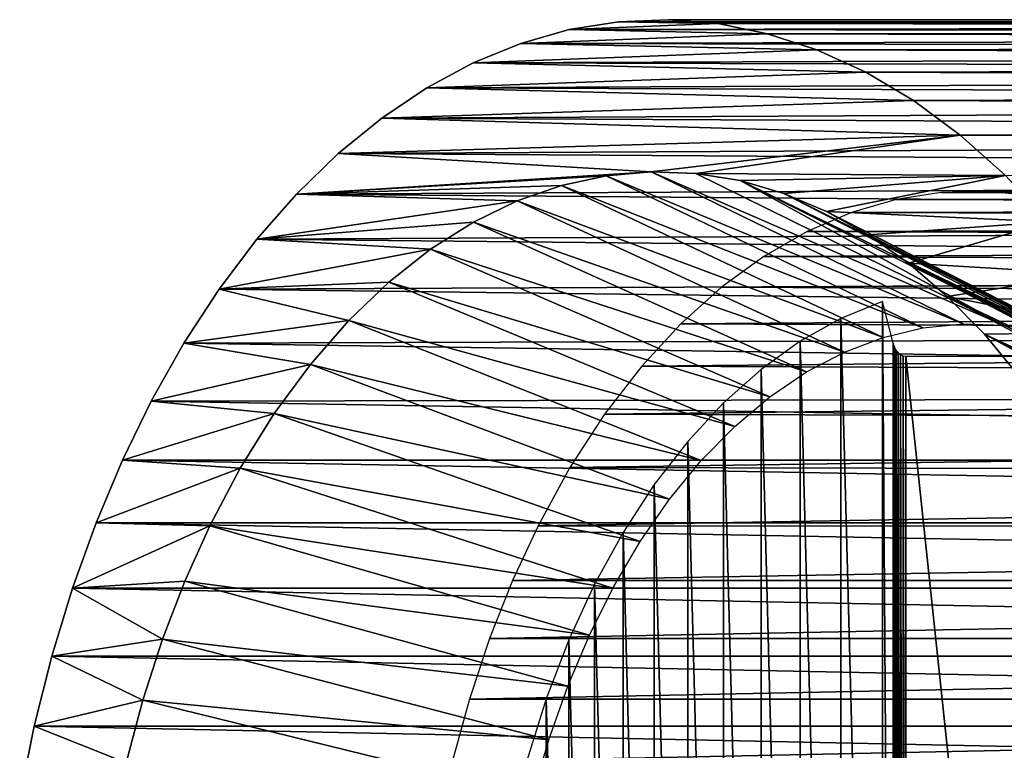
# Model space of a CAD drawing. Header units: millimetres. Extents: x -165 to 184, y -135 to 242.
# Tile 275 of 307: x 67.86 to 76.76, y 235.34 to 241.95. Entities that reach past the tile are written whole.
import ezdxf

# ---------------------------------------------------------------- set-up
doc = ezdxf.new("R2010")
doc.units = ezdxf.units.MM
doc.header["$LTSCALE"] = 81.481481
for name, color, linetype in [('237', 7, 'CONTINUOUS'), ('239', 7, 'CONTINUOUS'), ('241', 7, 'CONTINUOUS'), ('242', 7, 'CONTINUOUS'), ('259', 7, 'CONTINUOUS')]:
    doc.layers.add(name, color=color, linetype=linetype)

msp = doc.modelspace()

# ---------------------------------------------------------------- linework, layer by layer
at = {"layer": '237', "linetype": 'CONTINUOUS'}
for points in [[(75.7799, 240.3223, 16.6704), (103.1921, 240.3566, -4.5257), (76.1865, 240.3866, 17.1875), (75.7799, 240.3223, 16.6704)], [(103.1921, 240.3566, -4.5257), (103.596, 240.3978, -4.0121), (76.1865, 240.3866, 17.1875), (103.1921, 240.3566, -4.5257)], [(76.1865, 240.3866, 17.1875), (103.596, 240.3978, -4.0121), (76.593, 240.3978, 17.7044), (76.1865, 240.3866, 17.1875)], [(103.596, 240.3978, -4.0121), (104.0024, 240.3866, -3.4952), (76.593, 240.3978, 17.7044), (103.596, 240.3978, -4.0121)], [(76.593, 240.3978, 17.7044), (104.0024, 240.3866, -3.4952), (76.9969, 240.3566, 18.2179), (76.593, 240.3978, 17.7044)], [(75.3755, 240.2044, 16.1562), (102.7931, 240.2639, -5.033), (75.7799, 240.3223, 16.6704), (75.3755, 240.2044, 16.1562)], [(102.7931, 240.2639, -5.033), (103.1921, 240.3566, -4.5257), (75.7799, 240.3223, 16.6704), (102.7931, 240.2639, -5.033)], [(74.976, 240.0327, 15.6482), (102.4013, 240.1208, -5.5312), (75.3755, 240.2044, 16.1562), (74.976, 240.0327, 15.6482)], [(102.4013, 240.1208, -5.5312), (102.7931, 240.2639, -5.033), (75.3755, 240.2044, 16.1562), (102.4013, 240.1208, -5.5312)], [(102.0189, 239.9286, -6.0175), (102.4013, 240.1208, -5.5312), (74.976, 240.0327, 15.6482), (102.0189, 239.9286, -6.0175)], [(74.5839, 239.8072, 15.1496), (102.0189, 239.9286, -6.0175), (74.976, 240.0327, 15.6482), (74.5839, 239.8072, 15.1496)], [(101.6479, 239.6888, -6.4892), (102.0189, 239.9286, -6.0175), (74.5839, 239.8072, 15.1496), (101.6479, 239.6888, -6.4892)], [(74.202, 239.5284, 14.664), (101.6479, 239.6888, -6.4892), (74.5839, 239.8072, 15.1496), (74.202, 239.5284, 14.664)], [(101.2905, 239.4031, -6.9438), (101.6479, 239.6888, -6.4892), (74.202, 239.5284, 14.664), (101.2905, 239.4031, -6.9438)], [(73.8329, 239.1969, 14.1946), (101.2905, 239.4031, -6.9438), (74.202, 239.5284, 14.664), (73.8329, 239.1969, 14.1946)], [(100.9484, 239.0732, -7.3787), (101.2905, 239.4031, -6.9438), (73.8329, 239.1969, 14.1946), (100.9484, 239.0732, -7.3787)], [(73.4794, 238.8135, 13.7452), (100.9484, 239.0732, -7.3787), (73.8329, 239.1969, 14.1946), (73.4794, 238.8135, 13.7452)], [(100.6237, 238.7013, -7.7916), (100.9484, 239.0732, -7.3787), (73.4794, 238.8135, 13.7452), (100.6237, 238.7013, -7.7916)], [(73.1444, 238.3798, 13.3191), (100.6237, 238.7013, -7.7916), (73.4794, 238.8135, 13.7452), (73.1444, 238.3798, 13.3191)], [(100.3181, 238.2894, -8.1803), (100.6237, 238.7013, -7.7916), (73.1444, 238.3798, 13.3191), (100.3181, 238.2894, -8.1803)], [(72.8305, 237.8973, 12.92), (100.3181, 238.2894, -8.1803), (73.1444, 238.3798, 13.3191), (72.8305, 237.8973, 12.92)], [(100.0333, 237.8399, -8.5424), (100.3181, 238.2894, -8.1803), (72.8305, 237.8973, 12.92), (100.0333, 237.8399, -8.5424)], [(72.5421, 237.371, 12.5533), (100.0333, 237.8399, -8.5424), (72.8305, 237.8973, 12.92), (72.5421, 237.371, 12.5533)], [(99.7732, 237.3598, -8.8731), (100.0333, 237.8399, -8.5424), (72.5421, 237.371, 12.5533), (99.7732, 237.3598, -8.8731)], [(72.3115, 236.8745, 12.26), (99.7732, 237.3598, -8.8731), (72.5421, 237.371, 12.5533), (72.3115, 236.8745, 12.26)], [(99.5482, 236.8745, -9.1592), (99.7732, 237.3598, -8.8731), (72.3115, 236.8745, 12.26), (99.5482, 236.8745, -9.1592)], [(99.3413, 236.3507, -9.4224), (99.5482, 236.8745, -9.1592), (72.1046, 236.3507, 11.9969), (99.3413, 236.3507, -9.4224)], [(72.1046, 236.3507, 11.9969), (99.5482, 236.8745, -9.1592), (72.3115, 236.8745, 12.26), (72.1046, 236.3507, 11.9969)], [(99.1595, 235.8031, -9.6535), (99.3413, 236.3507, -9.4224), (71.9228, 235.8031, 11.7657), (99.1595, 235.8031, -9.6535)], [(71.9228, 235.8031, 11.7657), (99.3413, 236.3507, -9.4224), (72.1046, 236.3507, 11.9969), (71.9228, 235.8031, 11.7657)], [(99.0038, 235.2348, -9.8514), (99.1595, 235.8031, -9.6535), (71.7671, 235.2348, 11.5678), (99.0038, 235.2348, -9.8514)], [(71.7671, 235.2348, 11.5678), (99.1595, 235.8031, -9.6535), (71.9228, 235.8031, 11.7657), (71.7671, 235.2348, 11.5678)]]:
    msp.add_3dface(points, dxfattribs=at)
at = {"layer": '239', "linetype": 'CONTINUOUS'}
for points in [[(73.2698, 241.9309, 19.3023), (72.8253, 241.8591, 18.7371), (74.1683, 241.9134, 20.4448), (73.2698, 241.9309, 19.3023)], [(74.1683, 241.9134, 20.4448), (72.8253, 241.8591, 18.7371), (74.6177, 241.8225, 21.0164), (74.1683, 241.9134, 20.4448)], [(73.7182, 241.9493, 19.8725), (73.2698, 241.9309, 19.3023), (74.1683, 241.9134, 20.4448), (73.7182, 241.9493, 19.8725)], [(72.8253, 241.8591, 18.7371), (72.3869, 241.7348, 18.1797), (74.6177, 241.8225, 21.0164), (72.8253, 241.8591, 18.7371)], [(74.6177, 241.8225, 21.0164), (72.3869, 241.7348, 18.1797), (75.0641, 241.6764, 21.584), (74.6177, 241.8225, 21.0164)], [(72.3869, 241.7348, 18.1797), (71.9568, 241.5591, 17.6328), (75.0641, 241.6764, 21.584), (72.3869, 241.7348, 18.1797)], [(75.0641, 241.6764, 21.584), (71.9568, 241.5591, 17.6328), (75.505, 241.4748, 22.1446), (75.0641, 241.6764, 21.584)], [(71.9568, 241.5591, 17.6328), (71.5371, 241.3334, 17.099), (75.505, 241.4748, 22.1446), (71.9568, 241.5591, 17.6328)], [(75.505, 241.4748, 22.1446), (71.5371, 241.3334, 17.099), (75.9378, 241.2178, 22.695), (75.505, 241.4748, 22.1446)], [(71.5371, 241.3334, 17.099), (71.1296, 241.0592, 16.5808), (75.9378, 241.2178, 22.695), (71.5371, 241.3334, 17.099)], [(75.9378, 241.2178, 22.695), (71.1296, 241.0592, 16.5808), (76.36, 240.9058, 23.2319), (75.9378, 241.2178, 22.695)], [(71.1296, 241.0592, 16.5808), (70.7363, 240.7382, 16.0807), (76.36, 240.9058, 23.2319), (71.1296, 241.0592, 16.5808)], [(76.36, 240.9058, 23.2319), (70.7363, 240.7382, 16.0807), (73.5648, 240.574, 19.6774), (76.36, 240.9058, 23.2319)], [(73.9688, 240.5587, 20.1912), (76.36, 240.9058, 23.2319), (73.5648, 240.574, 19.6774), (73.9688, 240.5587, 20.1912)], [(76.769, 240.5393, 23.7519), (76.36, 240.9058, 23.2319), (73.9688, 240.5587, 20.1912), (76.769, 240.5393, 23.7519)], [(70.7363, 240.7382, 16.0807), (70.3591, 240.3721, 15.601), (73.5648, 240.574, 19.6774), (70.7363, 240.7382, 16.0807)], [(73.5648, 240.574, 19.6774), (70.3591, 240.3721, 15.601), (73.1594, 240.5379, 19.1619), (73.5648, 240.574, 19.6774)], [(73.1594, 240.5379, 19.1619), (70.3591, 240.3721, 15.601), (72.7548, 240.4499, 18.6475), (73.1594, 240.5379, 19.1619)], [(74.3692, 240.493, 20.7003), (76.769, 240.5393, 23.7519), (73.9688, 240.5587, 20.1912), (74.3692, 240.493, 20.7003)], [(74.7637, 240.3776, 21.202), (76.769, 240.5393, 23.7519), (74.3692, 240.493, 20.7003), (74.7637, 240.3776, 21.202)], [(75.1504, 240.2138, 21.6937), (76.769, 240.5393, 23.7519), (74.7637, 240.3776, 21.202), (75.1504, 240.2138, 21.6937)], [(77.1621, 240.1193, 24.2518), (76.769, 240.5393, 23.7519), (75.1504, 240.2138, 21.6937), (77.1621, 240.1193, 24.2518)], [(72.7548, 240.4499, 18.6475), (70.3591, 240.3721, 15.601), (72.3536, 240.3097, 18.1373), (72.7548, 240.4499, 18.6475)], [(70.3591, 240.3721, 15.601), (69.9997, 239.9628, 15.144), (72.3536, 240.3097, 18.1373), (70.3591, 240.3721, 15.601)], [(72.3536, 240.3097, 18.1373), (69.9997, 239.9628, 15.144), (71.9581, 240.1172, 17.6344), (72.3536, 240.3097, 18.1373)], [(75.527, 240.0029, 22.1726), (77.1621, 240.1193, 24.2518), (75.1504, 240.2138, 21.6937), (75.527, 240.0029, 22.1726)], [(71.9581, 240.1172, 17.6344), (69.9997, 239.9628, 15.144), (71.5709, 239.8725, 17.142), (71.9581, 240.1172, 17.6344)], [(75.8917, 239.7463, 22.6364), (77.1621, 240.1193, 24.2518), (75.527, 240.0029, 22.1726), (75.8917, 239.7463, 22.6364)], [(77.5366, 239.647, 24.728), (77.1621, 240.1193, 24.2518), (75.8917, 239.7463, 22.6364), (77.5366, 239.647, 24.728)], [(69.9997, 239.9628, 15.144), (69.6598, 239.5124, 14.7118), (71.5709, 239.8725, 17.142), (69.9997, 239.9628, 15.144)], [(71.5709, 239.8725, 17.142), (69.6598, 239.5124, 14.7118), (71.1944, 239.5762, 16.6633), (71.5709, 239.8725, 17.142)], [(76.2426, 239.4457, 23.0826), (77.5366, 239.647, 24.728), (75.8917, 239.7463, 22.6364), (76.2426, 239.4457, 23.0826)], [(77.8897, 239.1239, 25.177), (77.5366, 239.647, 24.728), (76.2426, 239.4457, 23.0826), (77.8897, 239.1239, 25.177)], [(71.1944, 239.5762, 16.6633), (69.6598, 239.5124, 14.7118), (70.8314, 239.2288, 16.2016), (71.1944, 239.5762, 16.6633)], [(69.6598, 239.5124, 14.7118), (69.3411, 239.0232, 14.3066), (70.8314, 239.2288, 16.2016), (69.6598, 239.5124, 14.7118)], [(76.5779, 239.103, 23.5089), (77.8897, 239.1239, 25.177), (76.2426, 239.4457, 23.0826), (76.5779, 239.103, 23.5089)], [(70.8314, 239.2288, 16.2016), (69.3411, 239.0232, 14.3066), (70.4843, 238.8314, 15.7603), (70.8314, 239.2288, 16.2016)], [(76.8957, 238.7199, 23.9131), (77.8897, 239.1239, 25.177), (76.5779, 239.103, 23.5089), (76.8957, 238.7199, 23.9131)], [(69.3411, 239.0232, 14.3066), (69.0451, 238.4974, 13.9302), (70.4843, 238.8314, 15.7603), (69.3411, 239.0232, 14.3066)], [(70.4843, 238.8314, 15.7603), (69.0451, 238.4974, 13.9302), (70.156, 238.3854, 15.3428), (70.4843, 238.8314, 15.7603)], [(69.0451, 238.4974, 13.9302), (68.7853, 237.964, 13.5998), (70.156, 238.3854, 15.3428), (69.0451, 238.4974, 13.9302)], [(70.156, 238.3854, 15.3428), (68.7853, 237.964, 13.5998), (69.849, 237.8925, 14.9525), (70.156, 238.3854, 15.3428)], [(68.7853, 237.964, 13.5998), (68.5475, 237.3986, 13.2974), (69.849, 237.8925, 14.9525), (68.7853, 237.964, 13.5998)], [(69.849, 237.8925, 14.9525), (68.5475, 237.3986, 13.2974), (69.574, 237.3711, 14.6027), (69.849, 237.8925, 14.9525)], [(68.5475, 237.3986, 13.2974), (68.3343, 236.8064, 13.0264), (69.574, 237.3711, 14.6027), (68.5475, 237.3986, 13.2974)], [(69.574, 237.3711, 14.6027), (68.3343, 236.8064, 13.0264), (69.3489, 236.8703, 14.3166), (69.574, 237.3711, 14.6027)], [(68.3343, 236.8064, 13.0264), (68.1475, 236.1914, 12.7888), (69.1474, 236.3439, 14.0603), (68.3343, 236.8064, 13.0264)], [(69.3489, 236.8703, 14.3166), (68.3343, 236.8064, 13.0264), (69.1474, 236.3439, 14.0603), (69.3489, 236.8703, 14.3166)], [(69.1474, 236.3439, 14.0603), (68.1475, 236.1914, 12.7888), (68.9705, 235.7949, 13.8353), (69.1474, 236.3439, 14.0603)], [(68.1475, 236.1914, 12.7888), (67.9877, 235.5568, 12.5857), (68.9705, 235.7949, 13.8353), (68.1475, 236.1914, 12.7888)], [(68.9705, 235.7949, 13.8353), (67.9877, 235.5568, 12.5857), (68.8191, 235.2263, 13.6428), (68.9705, 235.7949, 13.8353)], [(67.9877, 235.5568, 12.5857), (67.856, 234.9055, 12.4181), (68.8191, 235.2263, 13.6428), (67.9877, 235.5568, 12.5857)]]:
    msp.add_3dface(points, dxfattribs=at)
at = {"layer": '241', "linetype": 'CONTINUOUS'}
for points in [[(104.5665, 241.9134, -5.609), (72.8253, 241.8591, 18.7371), (73.2698, 241.9309, 19.3023), (104.5665, 241.9134, -5.609)], [(104.5665, 241.9134, -5.609), (104.117, 241.8225, -6.1805), (72.8253, 241.8591, 18.7371), (104.5665, 241.9134, -5.609)], [(105.0166, 241.9493, -5.0366), (104.5665, 241.9134, -5.609), (73.2698, 241.9309, 19.3023), (105.0166, 241.9493, -5.0366)], [(105.0166, 241.9493, -5.0366), (73.2698, 241.9309, 19.3023), (73.7182, 241.9493, 19.8725), (105.0166, 241.9493, -5.0366)], [(105.465, 241.9309, -4.4664), (105.0166, 241.9493, -5.0366), (73.7182, 241.9493, 19.8725), (105.465, 241.9309, -4.4664)], [(105.465, 241.9309, -4.4664), (73.7182, 241.9493, 19.8725), (74.1683, 241.9134, 20.4448), (105.465, 241.9309, -4.4664)], [(105.9095, 241.8591, -3.9012), (105.465, 241.9309, -4.4664), (74.1683, 241.9134, 20.4448), (105.9095, 241.8591, -3.9012)], [(105.9095, 241.8591, -3.9012), (74.1683, 241.9134, 20.4448), (74.6177, 241.8225, 21.0164), (105.9095, 241.8591, -3.9012)], [(104.117, 241.8225, -6.1805), (72.3869, 241.7348, 18.1797), (72.8253, 241.8591, 18.7371), (104.117, 241.8225, -6.1805)], [(104.117, 241.8225, -6.1805), (103.6707, 241.6764, -6.7481), (72.3869, 241.7348, 18.1797), (104.117, 241.8225, -6.1805)], [(106.3478, 241.7348, -3.3438), (105.9095, 241.8591, -3.9012), (74.6177, 241.8225, 21.0164), (106.3478, 241.7348, -3.3438)], [(106.3478, 241.7348, -3.3438), (74.6177, 241.8225, 21.0164), (75.0641, 241.6764, 21.584), (106.3478, 241.7348, -3.3438)], [(103.6707, 241.6764, -6.7481), (71.9568, 241.5591, 17.6328), (72.3869, 241.7348, 18.1797), (103.6707, 241.6764, -6.7481)], [(106.7779, 241.5591, -2.7969), (106.3478, 241.7348, -3.3438), (75.0641, 241.6764, 21.584), (106.7779, 241.5591, -2.7969)], [(103.6707, 241.6764, -6.7481), (103.2298, 241.4748, -7.3087), (71.9568, 241.5591, 17.6328), (103.6707, 241.6764, -6.7481)], [(106.7779, 241.5591, -2.7969), (75.0641, 241.6764, 21.584), (75.505, 241.4748, 22.1446), (106.7779, 241.5591, -2.7969)], [(103.2298, 241.4748, -7.3087), (71.5371, 241.3334, 17.099), (71.9568, 241.5591, 17.6328), (103.2298, 241.4748, -7.3087)], [(107.1977, 241.3334, -2.2631), (106.7779, 241.5591, -2.7969), (75.505, 241.4748, 22.1446), (107.1977, 241.3334, -2.2631)], [(103.2298, 241.4748, -7.3087), (102.797, 241.2178, -7.8591), (71.5371, 241.3334, 17.099), (103.2298, 241.4748, -7.3087)], [(107.1977, 241.3334, -2.2631), (75.505, 241.4748, 22.1446), (75.9378, 241.2178, 22.695), (107.1977, 241.3334, -2.2631)], [(102.797, 241.2178, -7.8591), (71.1296, 241.0592, 16.5808), (71.5371, 241.3334, 17.099), (102.797, 241.2178, -7.8591)], [(107.6052, 241.0592, -1.745), (107.1977, 241.3334, -2.2631), (75.9378, 241.2178, 22.695), (107.6052, 241.0592, -1.745)], [(102.797, 241.2178, -7.8591), (102.3747, 240.9058, -8.396), (71.1296, 241.0592, 16.5808), (102.797, 241.2178, -7.8591)], [(107.6052, 241.0592, -1.745), (75.9378, 241.2178, 22.695), (76.36, 240.9058, 23.2319), (107.6052, 241.0592, -1.745)], [(102.3747, 240.9058, -8.396), (70.7363, 240.7382, 16.0807), (71.1296, 241.0592, 16.5808), (102.3747, 240.9058, -8.396)], [(107.9985, 240.7382, -1.2449), (107.6052, 241.0592, -1.745), (76.36, 240.9058, 23.2319), (107.9985, 240.7382, -1.2449)], [(102.3747, 240.9058, -8.396), (101.9657, 240.5393, -8.9161), (70.7363, 240.7382, 16.0807), (102.3747, 240.9058, -8.396)], [(107.9985, 240.7382, -1.2449), (76.36, 240.9058, 23.2319), (76.769, 240.5393, 23.7519), (107.9985, 240.7382, -1.2449)], [(101.9657, 240.5393, -8.9161), (70.3591, 240.3721, 15.601), (70.7363, 240.7382, 16.0807), (101.9657, 240.5393, -8.9161)], [(101.9657, 240.5393, -8.9161), (101.5727, 240.1193, -9.4159), (70.3591, 240.3721, 15.601), (101.9657, 240.5393, -8.9161)], [(101.5727, 240.1193, -9.4159), (69.9997, 239.9628, 15.144), (70.3591, 240.3721, 15.601), (101.5727, 240.1193, -9.4159)], [(101.5727, 240.1193, -9.4159), (101.1982, 239.647, -9.8921), (69.9997, 239.9628, 15.144), (101.5727, 240.1193, -9.4159)], [(101.1982, 239.647, -9.8921), (69.6598, 239.5124, 14.7118), (69.9997, 239.9628, 15.144), (101.1982, 239.647, -9.8921)], [(101.1982, 239.647, -9.8921), (100.845, 239.1239, -10.3412), (69.6598, 239.5124, 14.7118), (101.1982, 239.647, -9.8921)], [(100.845, 239.1239, -10.3412), (69.3411, 239.0232, 14.3066), (69.6598, 239.5124, 14.7118), (100.845, 239.1239, -10.3412)], [(100.845, 239.1239, -10.3412), (100.5159, 238.552, -10.7597), (69.3411, 239.0232, 14.3066), (100.845, 239.1239, -10.3412)], [(100.5159, 238.552, -10.7597), (69.0451, 238.4974, 13.9302), (69.3411, 239.0232, 14.3066), (100.5159, 238.552, -10.7597)], [(100.2278, 237.9651, -11.126), (68.7853, 237.964, 13.5998), (69.0451, 238.4974, 13.9302), (100.2278, 237.9651, -11.126)], [(100.5159, 238.552, -10.7597), (100.2278, 237.9651, -11.126), (69.0451, 238.4974, 13.9302), (100.5159, 238.552, -10.7597)], [(99.9895, 237.3986, -11.429), (68.5475, 237.3986, 13.2974), (68.7853, 237.964, 13.5998), (99.9895, 237.3986, -11.429)], [(100.2278, 237.9651, -11.126), (99.9895, 237.3986, -11.429), (68.7853, 237.964, 13.5998), (100.2278, 237.9651, -11.126)], [(99.7764, 236.8064, -11.7), (68.3343, 236.8064, 13.0264), (68.5475, 237.3986, 13.2974), (99.7764, 236.8064, -11.7)], [(99.9895, 237.3986, -11.429), (99.7764, 236.8064, -11.7), (68.5475, 237.3986, 13.2974), (99.9895, 237.3986, -11.429)], [(99.5895, 236.1914, -11.9377), (68.1475, 236.1914, 12.7888), (68.3343, 236.8064, 13.0264), (99.5895, 236.1914, -11.9377)], [(99.7764, 236.8064, -11.7), (99.5895, 236.1914, -11.9377), (68.3343, 236.8064, 13.0264), (99.7764, 236.8064, -11.7)], [(99.4298, 235.5568, -12.1408), (67.9877, 235.5568, 12.5857), (68.1475, 236.1914, 12.7888), (99.4298, 235.5568, -12.1408)], [(99.5895, 236.1914, -11.9377), (99.4298, 235.5568, -12.1408), (68.1475, 236.1914, 12.7888), (99.5895, 236.1914, -11.9377)], [(99.298, 234.9055, -12.3083), (67.856, 234.9055, 12.4181), (67.9877, 235.5568, 12.5857), (99.298, 234.9055, -12.3083)], [(99.4298, 235.5568, -12.1408), (99.298, 234.9055, -12.3083), (67.9877, 235.5568, 12.5857), (99.4298, 235.5568, -12.1408)]]:
    msp.add_3dface(points, dxfattribs=at)
at = {"layer": '242', "linetype": 'CONTINUOUS'}
for points in [[(73.1594, 240.5379, 19.1619), (72.7548, 240.4499, 18.6475), (76.0223, 239.1614, 16.9786), (73.1594, 240.5379, 19.1619)], [(73.5648, 240.574, 19.6774), (73.1594, 240.5379, 19.1619), (76.3852, 239.1985, 17.4401), (73.5648, 240.574, 19.6774)], [(76.3852, 239.1985, 17.4401), (73.1594, 240.5379, 19.1619), (76.0223, 239.1614, 16.9786), (76.3852, 239.1985, 17.4401)], [(73.9688, 240.5587, 20.1912), (73.5648, 240.574, 19.6774), (76.7504, 239.1859, 17.9045), (73.9688, 240.5587, 20.1912)], [(76.7504, 239.1859, 17.9045), (73.5648, 240.574, 19.6774), (76.3852, 239.1985, 17.4401), (76.7504, 239.1859, 17.9045)], [(74.3692, 240.493, 20.7003), (73.9688, 240.5587, 20.1912), (76.7504, 239.1859, 17.9045), (74.3692, 240.493, 20.7003)], [(72.7548, 240.4499, 18.6475), (72.3536, 240.3097, 18.1373), (75.664, 239.0756, 16.5231), (72.7548, 240.4499, 18.6475)], [(76.0223, 239.1614, 16.9786), (72.7548, 240.4499, 18.6475), (75.664, 239.0756, 16.5231), (76.0223, 239.1614, 16.9786)], [(74.7637, 240.3776, 21.202), (74.3692, 240.493, 20.7003), (77.2973, 239.0728, 18.6), (74.7637, 240.3776, 21.202)], [(77.2973, 239.0728, 18.6), (74.3692, 240.493, 20.7003), (77.1155, 239.1232, 18.3688), (77.2973, 239.0728, 18.6)], [(77.1155, 239.1232, 18.3688), (74.3692, 240.493, 20.7003), (76.7504, 239.1859, 17.9045), (77.1155, 239.1232, 18.3688)], [(75.1504, 240.2138, 21.6937), (74.7637, 240.3776, 21.202), (77.6577, 238.934, 19.0582), (75.1504, 240.2138, 21.6937)], [(77.6577, 238.934, 19.0582), (74.7637, 240.3776, 21.202), (77.4781, 239.0097, 18.8299), (77.6577, 238.934, 19.0582)], [(77.4781, 239.0097, 18.8299), (74.7637, 240.3776, 21.202), (77.2973, 239.0728, 18.6), (77.4781, 239.0097, 18.8299)], [(72.3536, 240.3097, 18.1373), (71.9581, 240.1172, 17.6344), (75.3126, 238.9422, 16.0763), (72.3536, 240.3097, 18.1373)], [(75.664, 239.0756, 16.5231), (72.3536, 240.3097, 18.1373), (75.3126, 238.9422, 16.0763), (75.664, 239.0756, 16.5231)], [(75.527, 240.0029, 22.1726), (75.1504, 240.2138, 21.6937), (78.0117, 238.7444, 19.5084), (75.527, 240.0029, 22.1726)], [(78.0117, 238.7444, 19.5084), (75.1504, 240.2138, 21.6937), (77.8356, 238.8455, 19.2845), (78.0117, 238.7444, 19.5084)], [(77.8356, 238.8455, 19.2845), (75.1504, 240.2138, 21.6937), (77.6577, 238.934, 19.0582), (77.8356, 238.8455, 19.2845)], [(71.9581, 240.1172, 17.6344), (71.5709, 239.8725, 17.142), (74.9703, 238.7625, 15.641), (71.9581, 240.1172, 17.6344)], [(75.3126, 238.9422, 16.0763), (71.9581, 240.1172, 17.6344), (74.9703, 238.7625, 15.641), (75.3126, 238.9422, 16.0763)], [(75.8917, 239.7463, 22.6364), (75.527, 240.0029, 22.1726), (78.1855, 238.6307, 19.7293), (75.8917, 239.7463, 22.6364)], [(78.1855, 238.6307, 19.7293), (75.527, 240.0029, 22.1726), (78.0117, 238.7444, 19.5084), (78.1855, 238.6307, 19.7293)], [(71.5709, 239.8725, 17.142), (71.1944, 239.5762, 16.6633), (74.6392, 238.5379, 15.2199), (71.5709, 239.8725, 17.142)], [(74.9703, 238.7625, 15.641), (71.5709, 239.8725, 17.142), (74.6392, 238.5379, 15.2199), (74.9703, 238.7625, 15.641)], [(76.2426, 239.4457, 23.0826), (75.8917, 239.7463, 22.6364), (78.5249, 238.3656, 20.161), (76.2426, 239.4457, 23.0826)], [(78.5249, 238.3656, 20.161), (75.8917, 239.7463, 22.6364), (78.3567, 238.5044, 19.947), (78.5249, 238.3656, 20.161)], [(78.3567, 238.5044, 19.947), (75.8917, 239.7463, 22.6364), (78.1855, 238.6307, 19.7293), (78.3567, 238.5044, 19.947)], [(71.1944, 239.5762, 16.6633), (70.8314, 239.2288, 16.2016), (74.3212, 238.2702, 14.8156), (71.1944, 239.5762, 16.6633)], [(74.6392, 238.5379, 15.2199), (71.1944, 239.5762, 16.6633), (74.3212, 238.2702, 14.8156), (74.6392, 238.5379, 15.2199)], [(76.5779, 239.103, 23.5089), (76.2426, 239.4457, 23.0826), (78.8513, 238.0512, 20.5761), (76.5779, 239.103, 23.5089)], [(78.8513, 238.0512, 20.5761), (76.2426, 239.4457, 23.0826), (78.6899, 238.2145, 20.3708), (78.8513, 238.0512, 20.5761)], [(78.6899, 238.2145, 20.3708), (76.2426, 239.4457, 23.0826), (78.5249, 238.3656, 20.161), (78.6899, 238.2145, 20.3708)], [(70.8314, 239.2288, 16.2016), (70.4843, 238.8314, 15.7603), (74.0184, 237.9612, 14.4305), (70.8314, 239.2288, 16.2016)], [(74.3212, 238.2702, 14.8156), (70.8314, 239.2288, 16.2016), (74.0184, 237.9612, 14.4305), (74.3212, 238.2702, 14.8156)], [(76.8957, 238.7199, 23.9131), (76.5779, 239.103, 23.5089), (79.1619, 237.6884, 20.971), (76.8957, 238.7199, 23.9131)], [(79.1619, 237.6884, 20.971), (76.5779, 239.103, 23.5089), (79.0088, 237.8757, 20.7763), (79.1619, 237.6884, 20.971)], [(79.0088, 237.8757, 20.7763), (76.5779, 239.103, 23.5089), (78.8513, 238.0512, 20.5761), (79.0088, 237.8757, 20.7763)], [(70.4843, 238.8314, 15.7603), (70.156, 238.3854, 15.3428), (73.7325, 237.613, 14.0669), (70.4843, 238.8314, 15.7603)], [(74.0184, 237.9612, 14.4305), (70.4843, 238.8314, 15.7603), (73.7325, 237.613, 14.0669), (74.0184, 237.9612, 14.4305)], [(70.156, 238.3854, 15.3428), (69.849, 237.8925, 14.9525), (73.4653, 237.2276, 13.7272), (70.156, 238.3854, 15.3428)], [(73.7325, 237.613, 14.0669), (70.156, 238.3854, 15.3428), (73.4653, 237.2276, 13.7272), (73.7325, 237.613, 14.0669)], [(69.849, 237.8925, 14.9525), (69.574, 237.3711, 14.6027), (73.2185, 236.8075, 13.4134), (69.849, 237.8925, 14.9525)], [(73.4653, 237.2276, 13.7272), (69.849, 237.8925, 14.9525), (73.2185, 236.8075, 13.4134), (73.4653, 237.2276, 13.7272)], [(69.574, 237.3711, 14.6027), (69.3489, 236.8703, 14.3166), (73.0065, 236.3828, 13.1438), (69.574, 237.3711, 14.6027)], [(73.2185, 236.8075, 13.4134), (69.574, 237.3711, 14.6027), (73.0065, 236.3828, 13.1438), (73.2185, 236.8075, 13.4134)], [(69.3489, 236.8703, 14.3166), (69.1474, 236.3439, 14.0603), (72.8108, 235.9205, 12.895), (69.3489, 236.8703, 14.3166)], [(73.0065, 236.3828, 13.1438), (69.3489, 236.8703, 14.3166), (72.8108, 235.9205, 12.895), (73.0065, 236.3828, 13.1438)], [(69.1474, 236.3439, 14.0603), (68.9705, 235.7949, 13.8353), (72.6386, 235.4345, 12.676), (69.1474, 236.3439, 14.0603)], [(72.8108, 235.9205, 12.895), (69.1474, 236.3439, 14.0603), (72.6386, 235.4345, 12.676), (72.8108, 235.9205, 12.895)], [(68.9705, 235.7949, 13.8353), (68.8191, 235.2263, 13.6428), (72.491, 234.9277, 12.4883), (68.9705, 235.7949, 13.8353)], [(72.6386, 235.4345, 12.676), (68.9705, 235.7949, 13.8353), (72.491, 234.9277, 12.4883), (72.6386, 235.4345, 12.676)]]:
    msp.add_3dface(points, dxfattribs=at)
at = {"layer": '259', "linetype": 'CONTINUOUS'}
for points in [[(75.2803, 239.2456, 15.825), (75.6565, 225.001, 16.3035), (75.6565, 239.399, 16.3035), (75.2803, 239.2456, 15.825)], [(75.6565, 225.001, 16.3035), (75.7537, 225.3757, 16.4271), (75.6565, 239.399, 16.3035), (75.6565, 225.001, 16.3035)], [(75.6565, 239.399, 16.3035), (75.7537, 225.3757, 16.4271), (75.7537, 239.0243, 16.4271), (75.6565, 239.399, 16.3035)], [(74.9135, 239.0408, 15.3586), (75.2803, 225.1544, 15.825), (75.2803, 239.2456, 15.825), (74.9135, 239.0408, 15.3586)], [(75.2803, 225.1544, 15.825), (75.6565, 225.001, 16.3035), (75.2803, 239.2456, 15.825), (75.2803, 225.1544, 15.825)], [(74.5588, 238.7861, 14.9076), (74.9135, 225.3592, 15.3586), (74.9135, 239.0408, 15.3586), (74.5588, 238.7861, 14.9076)], [(74.9135, 225.3592, 15.3586), (75.2803, 225.1544, 15.825), (74.9135, 239.0408, 15.3586), (74.9135, 225.3592, 15.3586)], [(75.7537, 225.3757, 16.4271), (75.7653, 225.4101, 16.4417), (75.7537, 239.0243, 16.4271), (75.7537, 225.3757, 16.4271)], [(75.7537, 239.0243, 16.4271), (75.7653, 225.4101, 16.4417), (75.7653, 238.9899, 16.4417), (75.7537, 239.0243, 16.4271)], [(75.7653, 225.4101, 16.4417), (75.7807, 225.4402, 16.4614), (75.7653, 238.9899, 16.4417), (75.7653, 225.4101, 16.4417)], [(75.7653, 238.9899, 16.4417), (75.7807, 225.4402, 16.4614), (75.7807, 238.9598, 16.4614), (75.7653, 238.9899, 16.4417)], [(75.7807, 225.4402, 16.4614), (75.7995, 225.4649, 16.4852), (75.7807, 238.9598, 16.4614), (75.7807, 225.4402, 16.4614)], [(75.7807, 238.9598, 16.4614), (75.7995, 225.4649, 16.4852), (75.7995, 238.9351, 16.4852), (75.7807, 238.9598, 16.4614)], [(75.7995, 225.4649, 16.4852), (75.8209, 225.4832, 16.5124), (75.7995, 238.9351, 16.4852), (75.7995, 225.4649, 16.4852)], [(75.7995, 238.9351, 16.4852), (75.8209, 225.4832, 16.5124), (75.8209, 238.9168, 16.5124), (75.7995, 238.9351, 16.4852)], [(75.8209, 225.4832, 16.5124), (75.844, 225.4945, 16.5419), (75.8209, 238.9168, 16.5124), (75.8209, 225.4832, 16.5124)], [(75.8209, 238.9168, 16.5124), (75.844, 225.4945, 16.5419), (75.844, 238.9055, 16.5419), (75.8209, 238.9168, 16.5124)], [(75.844, 225.4945, 16.5419), (75.8681, 225.4982, 16.5725), (75.844, 238.9055, 16.5419), (75.844, 225.4945, 16.5419)], [(75.844, 238.9055, 16.5419), (75.8681, 225.4982, 16.5725), (75.8681, 238.9018, 16.5725), (75.844, 238.9055, 16.5419)], [(75.8681, 238.9018, 16.5725), (75.8681, 225.4982, 16.5725), (77.2884, 225.4982, 18.3785), (75.8681, 238.9018, 16.5725)], [(77.2884, 238.9018, 18.3785), (75.8681, 238.9018, 16.5725), (77.2884, 225.4982, 18.3785), (77.2884, 238.9018, 18.3785)], [(74.2188, 238.4834, 14.4753), (74.5588, 225.6139, 14.9076), (74.5588, 238.7861, 14.9076), (74.2188, 238.4834, 14.4753)], [(74.5588, 225.6139, 14.9076), (74.9135, 225.3592, 15.3586), (74.5588, 238.7861, 14.9076), (74.5588, 225.6139, 14.9076)], [(73.8961, 238.1349, 14.0649), (74.2188, 225.9166, 14.4753), (74.2188, 238.4834, 14.4753), (73.8961, 238.1349, 14.0649)], [(74.2188, 225.9166, 14.4753), (74.5588, 225.6139, 14.9076), (74.2188, 238.4834, 14.4753), (74.2188, 225.9166, 14.4753)], [(73.5929, 237.7432, 13.6794), (73.8961, 226.2651, 14.0649), (73.8961, 238.1349, 14.0649), (73.5929, 237.7432, 13.6794)], [(73.8961, 226.2651, 14.0649), (74.2188, 225.9166, 14.4753), (73.8961, 238.1349, 14.0649), (73.8961, 226.2651, 14.0649)], [(73.3115, 237.311, 13.3215), (73.5929, 226.6568, 13.6794), (73.5929, 237.7432, 13.6794), (73.3115, 237.311, 13.3215)], [(73.5929, 226.6568, 13.6794), (73.8961, 226.2651, 14.0649), (73.5929, 237.7432, 13.6794), (73.5929, 226.6568, 13.6794)], [(73.0539, 236.8415, 12.9939), (73.3115, 227.089, 13.3215), (73.3115, 237.311, 13.3215), (73.0539, 236.8415, 12.9939)], [(73.3115, 227.089, 13.3215), (73.5929, 226.6568, 13.6794), (73.3115, 237.311, 13.3215), (73.3115, 227.089, 13.3215)], [(72.822, 236.3382, 12.699), (73.0539, 227.5585, 12.9939), (73.0539, 236.8415, 12.9939), (72.822, 236.3382, 12.699)], [(73.0539, 227.5585, 12.9939), (73.3115, 227.089, 13.3215), (73.0539, 236.8415, 12.9939), (73.0539, 227.5585, 12.9939)], [(72.6174, 235.8048, 12.4389), (72.822, 228.0618, 12.699), (72.822, 236.3382, 12.699), (72.6174, 235.8048, 12.4389)], [(72.822, 228.0618, 12.699), (73.0539, 227.5585, 12.9939), (72.822, 236.3382, 12.699), (72.822, 228.0618, 12.699)], [(72.4418, 235.2451, 12.2156), (72.6174, 228.5952, 12.4389), (72.6174, 235.8048, 12.4389), (72.4418, 235.2451, 12.2156)], [(72.6174, 228.5952, 12.4389), (72.822, 228.0618, 12.699), (72.6174, 235.8048, 12.4389), (72.6174, 228.5952, 12.4389)]]:
    msp.add_3dface(points, dxfattribs=at)

doc.saveas('drawing.dxf')
